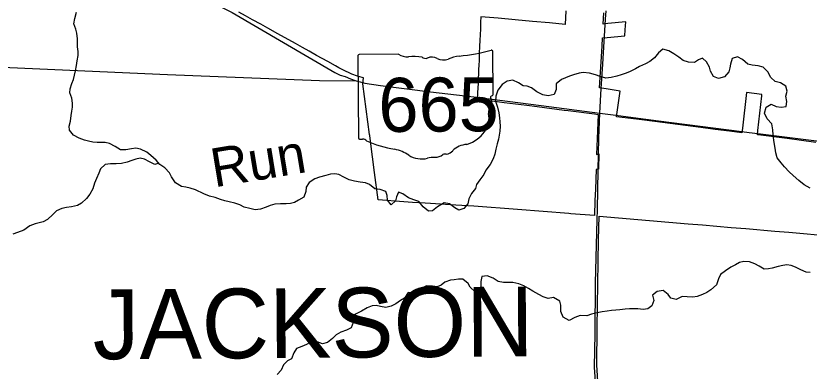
# Model space of a CAD drawing. Extents: x 114843 to 284848, y 317643 to 566895.
# Drawn here: x 189485 to 199714, y 333758 to 338344 of the extents above; entities that cross this region are included whole.
import ezdxf

# ---------------------------------------------------------------- set-up
doc = ezdxf.new("R2010")
doc.units = 0
for name, color, linetype in [('GM_X_Corporation', 7, 'Continuous'), ('GM_X_Minor_River', 7, 'Continuous'), ('GM_X_Minor_River_Text', 7, 'Continuous'), ('GM_X_State_Location', 7, 'Continuous'), ('GM_X_State_Route', 7, 'Continuous'), ('GM_X_State_Shield', 7, 'Continuous'), ('GM_X_Township_Road', 7, 'Continuous'), ('GM_X_Township_Text', 7, 'Continuous')]:
    doc.layers.add(name, color=color, linetype=linetype)

msp = doc.modelspace()

# ---------------------------------------------------------------- linework, layer by layer
at = {"layer": 'GM_X_Corporation'}
for points in [[(196576, 338409), (196569, 338234), (196367, 338252), (196148, 338272), (195925, 338292), (195703, 338312), (195480, 338332), (195477, 338264), (195474, 338175), (195471, 338099), (195468, 338029), (195464, 337948), (195461, 337864), (195457, 337774), (195454, 337699), (195452, 337661), (195444, 337476), (195439, 337350), (195438, 337330), (195435, 337271), (195565, 337255), (195780, 337227), (196075, 337190), (196205, 337173), (196557, 337128), (196605, 337122), (196944, 337079), (196993, 337071), (196974, 336554), (197004, 336561), (196997, 336363), (196967, 336359), (196957, 336106), (196952, 335962), (196946, 335765), (196643, 335789), (196614, 335792), (195952, 335845), (195389, 335887), (195156, 335900), (194699, 335930), (194682, 335931), (194598, 335936), (194488, 335944), (194377, 335952), (194268, 335959), (194158, 335967), (194110, 336322), (194057, 336726), (194048, 336798), (194046, 336812), (193961, 337466), (193969, 337545), (193903, 337562), (193892, 337566), (193817, 337593), (193772, 337611), (193743, 337625), (193674, 337661), (193648, 337674), (193608, 337697), (193506, 337753), (193361, 337834), (193269, 337886), (193182, 337934), (193091, 337985), (192861, 338113), (192734, 338184), (192642, 338235), (192538, 338293), (192448, 338343), (192362, 338391)], [(199799, 336711), (199614, 336735), (199429, 336759), (199058, 336807), (199046, 336808), (199054, 336866), (199104, 337312), (199104, 337328), (198906, 337354), (198855, 336892), (198844, 336834), (198687, 336855), (198502, 336878), (198318, 336902), (198120, 336927), (197920, 336953), (197722, 336978), (197523, 337004), (197231, 337042), (197240, 337101), (197275, 337373), (197097, 337402), (197012, 337414), (197043, 337951), (197049, 338062), (197109, 338063), (197338, 338086), (197342, 338165), (197348, 338266), (197120, 338243), (197059, 338235), (197068, 338382)], [(197036, 332848), (196977, 333838), (196982, 334319), (196998, 335454), (197005, 335760), (198154, 335661), (198339, 335646), (198523, 335630), (198710, 335614), (198898, 335598), (199270, 335566), (199453, 335550), (199640, 335534), (199825, 335519)]]:
    msp.add_lwpolyline(points, dxfattribs=at)
at = {"layer": 'GM_X_Minor_River'}
for points in [[(192640, 335848), (192572, 335840), (192504, 335858), (192428, 335874), (192372, 335905), (192310, 335925), (192236, 335943), (192178, 335955), (192124, 335973), (192054, 335997), (191982, 336017), (191908, 336048), (191800, 336100), (191734, 336120), (191678, 336132), (191622, 336142), (191544, 336190), (191492, 336265), (191464, 336319), (191408, 336383), (191340, 336427), (191294, 336479), (191226, 336542), (191172, 336586), (191094, 336622), (191032, 336636), (190978, 336628), (190902, 336616), (190836, 336614), (190764, 336656), (190692, 336697), (190638, 336707), (190532, 336707), (190478, 336713), (190422, 336725), (190368, 336739), (190302, 336763), (190228, 336802), (190176, 336870), (190172, 336920), (190188, 336984), (190200, 337058), (190208, 337114), (190214, 337164), (190214, 337218), (190208, 337283), (190182, 337351), (190187, 337401), (190205, 337469), (190227, 337523), (190239, 337579), (190253, 337635), (190265, 337701), (190275, 337764), (190287, 337832), (190287, 337882), (190281, 337944), (190280, 337994), (190278, 338048), (190272, 338120), (190258, 338173), (190234, 338239), (190244, 338311), (190266, 338393)], [(199725, 336121), (199649, 336164), (199581, 336218), (199509, 336282), (199455, 336332), (199395, 336394), (199351, 336447), (199302, 336509), (199286, 336575), (199274, 336635), (199266, 336685), (199258, 336741), (199252, 336808), (199244, 336872), (199234, 336948), (199172, 337014), (199136, 337088), (199158, 337166), (199225, 337202), (199289, 337174), (199355, 337164), (199417, 337174), (199425, 337238), (199415, 337306), (199429, 337371), (199413, 337437), (199343, 337481), (199275, 337495), (199221, 337547), (199181, 337619), (199123, 337682), (199055, 337700), (198979, 337708), (198925, 337722), (198853, 337782), (198791, 337816), (198723, 337792), (198699, 337722), (198691, 337672), (198677, 337620), (198623, 337558), (198547, 337536), (198481, 337560), (198443, 337628), (198427, 337681), (198391, 337749), (198337, 337799), (198287, 337777), (198237, 337743), (198159, 337745), (198089, 337769), (198033, 337809), (197971, 337852), (197903, 337894), (197829, 337914), (197771, 337868), (197718, 337802), (197660, 337754), (197602, 337724), (197528, 337690)], [(197528, 337690), (197474, 337658), (197404, 337624), (197354, 337604), (197292, 337584), (197232, 337566), (197162, 337546), (197094, 337540), (197018, 337560), (196958, 337584), (196882, 337606), (196802, 337613), (196749, 337603), (196675, 337583), (196623, 337567), (196573, 337543), (196521, 337523), (196453, 337467), (196453, 337395), (196427, 337328), (196349, 337310), (196281, 337325), (196203, 337361), (196135, 337415), (196077, 337437), (196027, 337439), (195965, 337477), (195891, 337514), (195819, 337502), (195755, 337458), (195700, 337385), (195674, 337309), (195668, 337243), (195694, 337165), (195712, 337093), (195722, 337027), (195726, 336977), (195728, 336918), (195726, 336856), (195717, 336802), (195707, 336750), (195689, 336690), (195675, 336624), (195659, 336558), (195641, 336498), (195599, 336423), (195543, 336353), (195521, 336295), (195466, 336229), (195426, 336167), (195410, 336115), (195358, 336051), (195324, 335981), (195314, 335917), (195260, 335855), (195198, 335837), (195146, 335865), (195076, 335919), (195008, 335929), (194923, 335879), (194857, 335825), (194805, 335823), (194737, 335879), (194683, 335948), (194615, 335970), (194547, 335994), (194475, 336048), (194419, 336066), (194393, 336006), (194379, 335954), (194323, 335906), (194279, 335964), (194271, 336024), (194255, 336076), (194181, 336103), (194115, 336113), (194045, 336165), (193993, 336189), (193923, 336199), (193851, 336211), (193783, 336229), (193715, 336260), (193649, 336294), (193597, 336306), (193543, 336300), (193481, 336282), (193399, 336262), (193341, 336240), (193265, 336194), (193229, 336132), (193225, 336076), (193198, 336004), (193128, 335964), (193078, 335936), (193026, 335920), (192970, 335916), (192898, 335918), (192826, 335914), (192766, 335896), (192712, 335874), (192640, 335848)], [(191327, 336442), (191278, 336427), (191208, 336461), (191144, 336496), (191086, 336506), (191034, 336494), (190980, 336476), (190922, 336454), (190846, 336438), (190779, 336434), (190705, 336434), (190637, 336426), (190577, 336368), (190555, 336314), (190525, 336244), (190501, 336184), (190477, 336112), (190437, 336042), (190395, 335985), (190332, 335925), (190280, 335897), (190202, 335879), (190140, 335870), (190078, 335856), (190010, 335826), (189960, 335780), (189892, 335716), (189836, 335686), (189784, 335672), (189734, 335660), (189667, 335632), (189587, 335576), (189505, 335546), (189447, 335528)], [(199728, 335029), (199675, 335035), (199605, 335067), (199539, 335101), (199481, 335123), (199427, 335131), (199375, 335123), (199313, 335108), (199239, 335088), (199189, 335080), (199133, 335076), (199071, 335114), (199015, 335144), (198945, 335170), (198873, 335172), (198817, 335160), (198763, 335132), (198705, 335098), (198635, 335052), (198571, 335004), (198547, 334950), (198518, 334874), (198448, 334806), (198394, 334774), (198338, 334748), (198270, 334720), (198214, 334714), (198140, 334718), (198076, 334722), (197998, 334684), (197932, 334698), (197894, 334749), (197830, 334799), (197754, 334785), (197692, 334739), (197712, 334671), (197687, 334602), (197633, 334564), (197573, 334555), (197505, 334561), (197399, 334561), (197341, 334557), (197273, 334551), (197221, 334547), (197165, 334541), (197109, 334533), (197043, 334523), (196959, 334507), (196909, 334493), (196849, 334473), (196761, 334477), (196694, 334449), (196620, 334411), (196544, 334454), (196512, 334528), (196511, 334608), (196497, 334662), (196419, 334710), (196349, 334694), (196283, 334715), (196229, 334749), (196149, 334791), (196093, 334825), (196035, 334857), (195971, 334885), (195891, 334900), (195831, 334900), (195773, 334904), (195703, 334916), (195639, 334956), (195563, 334988), (195494, 334980), (195482, 334916), (195482, 334860), (195470, 334808), (195408, 334782), (195344, 334840), (195316, 334890), (195250, 334945), (195194, 334945), (195138, 334935), (195088, 334933), (195018, 334905), (194968, 334869), (194916, 334847), (194858, 334855), (194780, 334861), (194710, 334823)], [(194710, 334823), (194660, 334779), (194608, 334769), (194543, 334771), (194495, 334699), (194445, 334669), (194385, 334627), (194323, 334595), (194257, 334581), (194185, 334593), (194131, 334607), (194081, 334599), (194013, 334573), (193941, 334533), (193865, 334493), (193794, 334443), (193836, 334387), (193810, 334315), (193750, 334287), (193676, 334259), (193616, 334225), (193566, 334181), (193504, 334127), (193438, 334111), (193370, 334137), (193302, 334139), (193232, 334103), (193171, 334077), (193105, 334051), (193069, 333995), (193041, 333917), (192989, 333889), (192935, 333839), (192907, 333771), (192855, 333713)]]:
    msp.add_lwpolyline(points, dxfattribs=at)
at = {"layer": 'GM_X_State_Route'}
for p, q in [((197089, 338302), (197095, 338408)), ((197053, 337722), (197089, 338302)), ((197033, 337406), (197053, 337722)), ((197014, 337089), (197033, 337406)), ((197014, 337089), (197223, 337061)), ((197223, 337061), (197380, 337040))]:
    msp.add_line(p, q, dxfattribs=at)
for points in [[(191012, 339082), (192164, 338442), (192276, 338385), (193600, 337613), (193667, 337577), (193729, 337559), (193801, 337529), (193873, 337505), (193923, 337491)], [(199054, 336826), (201152, 336563), (201192, 336569), (201225, 336593), (201234, 336611), (201238, 336627), (201240, 336663), (201179, 337236), (201076, 338163), (200992, 339004), (200983, 339077)], [(193923, 337491), (193983, 337475), (194185, 337443), (194830, 337364), (195392, 337298)], [(195392, 337298), (195423, 337294), (196257, 337188), (197014, 337089)], [(196994, 336351), (197002, 336766), (197014, 337089)], [(197380, 337040), (197773, 336987), (198845, 336852)], [(198845, 336852), (198939, 336840), (199054, 336826)], [(197725, 329648), (197688, 329904), (197608, 330297), (197494, 330623), (197322, 331256), (197099, 332079), (197042, 332352), (197001, 333012), (196947, 333810), (196953, 334243), (196961, 334895), (196981, 335714), (196984, 335846), (196994, 336351)]]:
    msp.add_lwpolyline(points, dxfattribs=at)
at = {"layer": 'GM_X_State_Shield'}
for p, q in [((195639, 337330), (195635, 337883)), ((193895, 337826), (193902, 336769)), ((194421, 337848), (193912, 337844)), ((195638, 337330), (195639, 337330))]:
    msp.add_line(p, q, dxfattribs=at)
for centre, major_axis, ratio, start_param, end_param in [((195004, 339293), (1846, 13), 0.800001, 4.814395, 5.042369), ((195615, 337885), (19.4, 0.1), 0.8, 6.141152, 7.989035), ((193915, 337828), (20.2, 0.1), 0.8, 1.712693, 3.28349), ((194542, 337971), (196, 1), 0.8, 4.042523, 4.731795), ((194612, 337256), (702, 5), 0.8, 1.404758, 1.657858), ((194767, 337840), (56.4, 0.4), 0.8, 3.836095, 5.185415), ((194851, 337718), (117, 1), 0.8, 0.950623, 2.079405), ((195001, 337887), (141, 1), 0.8, 4.081561, 5.145723), ((195253, 337531), (371, 3), 0.8, 1.699011, 2.107814), ((195634, 337289), (30, 0.2), 0.8, 1.883978, 3.671073), ((195444, 337218), (180, 1), 0.8, 5.934695, 6.695948), ((195618, 337327), (20.7, 0.1), 0.8, 5.05454, 6.418171), ((195710, 337099), (131, 1), 0.8, 2.387724, 3.262537), ((195124, 337024), (462, 3), 0.8, 5.101753, 6.440018), ((193922, 336767), (20.3, 0.1), 0.8, 3.00124, 4.508301), ((193925, 336875), (155, 1), 0.8, 4.665946, 4.897461), ((193958, 336708), (56, 0.4), 0.8, 0.519207, 1.627899), ((194657, 337663), (1333, 10), 0.8, 4.195996, 4.48896), ((195323, 336483), (253, 2), 0.8, 1.647645, 2.488434), ((194270, 336297), (417, 3), 0.8, 0.823519, 1.323588), ((194718, 336709), (265, 2), 0.8, 4.026481, 4.996735), ((194891, 336631), (141, 1), 0.8, 4.691044, 5.507374), ((195019, 336529), (39.7, 0.3), 0.8, 1.147584, 2.315152), ((195001, 336674), (149, 1), 0.8, 4.937069, 5.64225), ((194873, 336344), (217, 2), 0.8, 1.495662, 1.94098)]:
    msp.add_ellipse(centre, major_axis=major_axis, ratio=ratio, start_param=start_param, end_param=end_param, dxfattribs=at)
at = {"layer": 'GM_X_Township_Road'}
msp.add_lwpolyline([(185486, 337772), (186206, 337758), (188815, 337693), (189406, 337676), (191442, 337585), (193400, 337511), (193873, 337505)], dxfattribs=at)

# ---------------------------------------------------------------- texts
at = {"layer": 'GM_X_Minor_River_Text'}
msp.add_text('Run', height=500, rotation=9.3708, dxfattribs=at).set_placement((192043, 336129))
at = {"layer": 'GM_X_State_Location'}
for s, p in [('665', (194397, 337158)), ('s', (194750, 337233)), ('r', (194749, 337233))]:
    msp.add_text(s, height=1, rotation=0.4131, dxfattribs=at).set_placement(p)
at = {"layer": 'GM_X_State_Shield'}
msp.add_text('665', height=696.1, rotation=0.4131, dxfattribs=at).set_placement((194161, 336845))
at = {"layer": 'GM_X_Township_Text'}
msp.add_text('JACKSON', height=900.1, rotation=0.413, dxfattribs=at).set_placement((190479, 333910))

doc.saveas('drawing.dxf')
